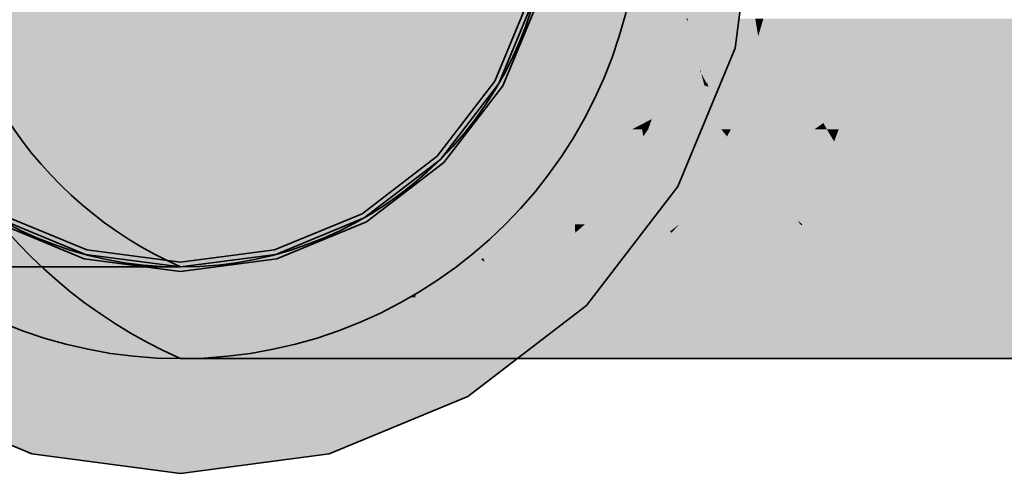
# Model space of a CAD drawing. Extents: x -350 to 540, y -53 to 541.
# Tile 478 of 569: x 255.99 to 260.28, y 207.81 to 209.79. Entities that reach past the tile are written whole.
import ezdxf
from ezdxf.lldxf.tags import DXFTag

# ---------------------------------------------------------------- set-up
doc = ezdxf.new("R2010")
doc.units = 0
doc.layers.get('0').update_dxf_attribs({"lineweight": 35})
for name, color, linetype, lineweight, true_color in [('L_Bauteil', 7, 'Continuous', 35, 0xababab), ('L_Bauteil-Shading', 7, 'Continuous', 35, 0xababab), ('L_Zuluft', 6, 'Continuous', 35, 0xff00ff), ('L_Zuluft-Shading', 6, 'Continuous', 35, 0xff00ff)]:
    doc.layers.add(name, color=color, linetype=linetype, lineweight=lineweight, true_color=true_color)
tags = doc.linetypes.add('STRICHPUNKT2', pattern=[12.7, 6.35, -3.175, 0, -3.175]).pattern_tags.tags
tags[10:11] = [DXFTag(74, 4), DXFTag(75, 0), DXFTag(340, '0'), DXFTag(46, 0.0), DXFTag(50, 0.0), DXFTag(44, 0.0), DXFTag(45, 0.0)]
tags[8:9] = [DXFTag(74, 4), DXFTag(75, 0), DXFTag(340, '0'), DXFTag(46, 0.0), DXFTag(50, 0.0), DXFTag(44, 0.0), DXFTag(45, 0.0)]
tags[6:7] = [DXFTag(74, 4), DXFTag(75, 0), DXFTag(340, '0'), DXFTag(46, 0.0), DXFTag(50, 0.0), DXFTag(44, 0.0), DXFTag(45, 0.0)]
tags[4:5] = [DXFTag(74, 4), DXFTag(75, 0), DXFTag(340, '0'), DXFTag(46, 0.0), DXFTag(50, 0.0), DXFTag(44, 0.0), DXFTag(45, 0.0)]

# ---------------------------------------------------------------- blocks, each defined once
blk = doc.blocks.new('3D-Ansicht-A06HSWBANL', base_point=(172.3963, 139.9809))
at = {"layer": 'L_Bauteil-Shading', "color": 250, "true_color": 0x2e3032}
for points in [[(258.3123, 210.3124), (255.2894, 209.5024), (255.1275, 209.8931)], [(258.3123, 210.3124), (255.5468, 209.1669), (255.2894, 209.5024)], [(258.3123, 210.3124), (255.8823, 208.9095), (255.5468, 209.1669)], [(258.3123, 210.3124), (256.273, 208.7476), (255.8823, 208.9095)], [(258.3123, 210.3124), (256.6923, 208.6924), (256.273, 208.7476)], [(258.3123, 210.3124), (257.1116, 208.7476), (256.6923, 208.6924)], [(258.3123, 210.3124), (257.5023, 208.9095), (257.1116, 208.7476)], [(258.3123, 210.3124), (257.8378, 209.1669), (257.5023, 208.9095)], [(258.3123, 210.3124), (258.0953, 209.5024), (257.8378, 209.1669)], [(258.3123, 210.3124), (258.2571, 209.8931), (258.0953, 209.5024)], [(255.2328, 209.6389), (255.1275, 209.8931), (258.1405, 210.2664), (257.9626, 210.2664)], [(255.2328, 209.6389), (258.1405, 210.2664), (255.7986, 209.6389)], [(256.6862, 209.6389), (255.7986, 209.6389), (258.2011, 210.2664), (258.1405, 210.2664)], [(257.1457, 209.6389), (256.6862, 209.6389), (258.2325, 210.2664), (258.2011, 210.2664)], [(257.4345, 209.6389), (257.1457, 209.6389), (258.2523, 210.2664), (258.2325, 210.2664)], [(257.6388, 209.6389), (257.4345, 209.6389), (258.2663, 210.2664), (258.2523, 210.2664)], [(257.7955, 209.6389), (257.6388, 209.6389), (258.277, 210.2664), (258.2663, 210.2664)], [(257.9234, 209.6389), (257.7955, 209.6389), (258.2857, 210.2664), (258.277, 210.2664)], [(258.0333, 209.6389), (257.9234, 209.6389), (258.2932, 210.2664), (258.2857, 210.2664)], [(258.1318, 209.6389), (258.0333, 209.6389), (258.3, 210.2664), (258.2932, 210.2664)], [(258.1518, 209.6389), (258.1318, 209.6389), (258.3062, 210.2664), (258.3, 210.2664)], [(258.1518, 209.6389), (258.3062, 210.2664), (258.2571, 209.8931)], [(255.2894, 209.5024), (255.7986, 209.6389), (255.5468, 209.1669), (256.6862, 209.6389)], [(255.5468, 209.1669), (256.6862, 209.6389), (255.8823, 208.9095), (257.1457, 209.6389)], [(255.8823, 208.9095), (257.1457, 209.6389), (256.273, 208.7476), (257.4345, 209.6389)], [(256.273, 208.7476), (257.4345, 209.6389), (256.6923, 208.6924), (257.6388, 209.6389)], [(256.6923, 208.6924), (257.6388, 209.6389), (257.1116, 208.7476), (257.7955, 209.6389)], [(257.1116, 208.7476), (257.7955, 209.6389), (257.5023, 208.9095), (257.9234, 209.6389)], [(257.5023, 208.9095), (257.9234, 209.6389), (257.8378, 209.1669), (258.0333, 209.6389)], [(257.8378, 209.1669), (258.0333, 209.6389), (258.0953, 209.5024), (258.1318, 209.6389)], [(258.0953, 209.5024), (258.1318, 209.6389), (258.1518, 209.6389)]]:
    blk.add_solid(points, dxfattribs=at)
at = {"layer": 'L_Bauteil-Shading', "color": 254, "true_color": 0xcccccc}
for points in [[(258.2378, 209.8983), (258.2185, 209.9035), (258.0606, 209.5224)], [(258.1354, 209.681), (258.2378, 209.8983), (258.1263, 209.681), (258.2185, 209.9035)], [(258.0606, 209.5224), (259.1071, 209.6654), (258.2178, 209.9019), (258.2245, 209.9019)], [(258.2378, 209.8983), (258.0606, 209.5224), (258.0779, 209.5124)], [(258.1478, 209.681), (258.2378, 209.8983), (258.1354, 209.681)], [(259.1071, 209.6654), (259.1382, 209.9019), (258.2245, 209.9019)], [(258.0779, 209.5124), (258.1478, 209.681), (258.0606, 209.5224), (258.1354, 209.681)], [(258.0606, 209.5224), (258.1354, 209.681), (258.1263, 209.681)], [(259.0482, 209.523), (259.1071, 209.6654), (258.065, 209.523)], [(258.0779, 209.5124), (258.0606, 209.5224), (257.8095, 209.1952)], [(258.8574, 209.0624), (258.0606, 209.5224), (257.8095, 209.1952)], [(258.0779, 209.5124), (258.0606, 209.5224), (257.8095, 209.1952)], [(258.8574, 209.0624), (259.0482, 209.523), (258.0606, 209.5224), (258.065, 209.523)], [(258.0779, 209.5124), (257.8095, 209.1952), (257.8237, 209.181)], [(258.0779, 209.5124), (257.8095, 209.1952), (257.8237, 209.181)], [(257.8237, 209.181), (257.8095, 209.1952), (257.4823, 208.9441)], [(258.4601, 208.5446), (257.8095, 209.1952), (257.4823, 208.9441)], [(257.8237, 209.181), (257.8095, 209.1952), (257.4823, 208.9441)], [(257.8237, 209.181), (257.4823, 208.9441), (257.4923, 208.9268)], [(257.8237, 209.181), (257.4823, 208.9441), (257.4923, 208.9268)], [(258.8574, 209.0624), (257.8095, 209.1952), (258.4601, 208.5446)], [(255.9023, 208.9441), (255.4423, 208.1474), (256.2834, 208.7863)], [(256.2834, 208.7863), (255.9023, 208.9441), (255.8923, 208.9268)], [(256.2834, 208.7863), (255.9023, 208.9441), (255.8923, 208.9268)], [(256.2782, 208.7669), (256.2834, 208.7863), (255.8923, 208.9268)], [(256.2782, 208.7669), (256.2834, 208.7863), (255.8923, 208.9268)], [(257.4923, 208.9268), (257.4823, 208.9441), (257.1012, 208.7863)], [(257.9423, 208.1474), (257.4823, 208.9441), (257.1012, 208.7863)], [(257.4923, 208.9268), (257.4823, 208.9441), (257.1012, 208.7863)], [(257.4923, 208.9268), (257.1012, 208.7863), (257.1064, 208.7669)], [(257.4923, 208.9268), (257.1012, 208.7863), (257.1064, 208.7669)], [(258.4601, 208.5446), (257.4823, 208.9441), (257.9423, 208.1474)], [(256.2834, 208.7863), (255.4423, 208.1474), (256.0453, 207.8976)], [(256.2834, 208.7863), (256.0453, 207.8976), (256.6923, 208.7324)], [(256.6923, 208.7324), (256.2834, 208.7863), (256.2782, 208.7669)], [(256.6923, 208.7324), (256.2834, 208.7863), (256.2782, 208.7669)], [(256.6923, 208.7124), (256.6923, 208.7324), (256.2782, 208.7669)], [(256.6923, 208.7124), (256.6923, 208.7324), (256.2782, 208.7669)], [(257.1064, 208.7669), (257.1012, 208.7863), (256.6923, 208.7324)], [(257.3394, 207.8976), (257.1012, 208.7863), (256.6923, 208.7324)], [(257.1064, 208.7669), (257.1012, 208.7863), (256.6923, 208.7324)], [(257.1064, 208.7669), (256.6923, 208.7324), (256.6923, 208.7124)], [(257.1064, 208.7669), (256.6923, 208.7324), (256.6923, 208.7124)], [(257.9423, 208.1474), (257.1012, 208.7863), (257.3394, 207.8976)], [(256.6923, 208.7324), (256.0453, 207.8976), (256.6923, 207.8124)], [(256.6923, 208.7324), (256.6923, 207.8124), (257.3394, 207.8976)]]:
    blk.add_solid(points, dxfattribs=at)
at = {"layer": 'L_Zuluft-Shading', "color": 212, "true_color": 0xdd00dd}
for points in [[(256.8479, 209.8983), (255.8651, 209.8983), (255.8466, 209.5124), (255.7935, 209.5527)], [(256.8479, 209.8983), (255.8466, 209.5124), (256.7348, 209.5124)], [(259.5763, 209.3991), (259.2299, 209.7948), (259.2169, 209.7502)], [(259.5763, 209.3991), (259.6423, 209.7177), (259.2299, 209.7948), (259.612, 209.7948)], [(259.6423, 209.7177), (259.6582, 209.7948), (259.612, 209.7948)], [(259.2785, 209.6355), (259.2169, 209.7502), (259.2073, 209.7177)], [(259.2169, 209.7502), (259.2785, 209.6355), (259.3311, 209.6386), (259.421, 209.471)], [(259.1583, 209.5503), (259.4523, 209.3124), (259.2073, 209.7177), (259.2785, 209.6355)], [(259.3467, 209.5568), (259.2785, 209.6355), (259.4683, 209.3236), (259.4523, 209.3124)], [(259.3311, 209.6386), (259.421, 209.471), (259.5763, 209.3991), (259.5183, 209.3586)], [(259.1583, 209.5503), (259.0886, 209.3124), (259.4523, 209.3124)], [(259.421, 209.471), (259.3467, 209.5568), (259.4914, 209.3398), (259.4683, 209.3236)], [(259.421, 209.471), (259.4914, 209.3398), (259.5183, 209.3586)], [(259.5583, 209.3124), (259.5763, 209.3991), (259.5183, 209.3586)], [(259.5061, 209.3124), (259.5583, 209.3124), (259.4914, 209.3398), (259.5183, 209.3586)], [(259.4683, 209.3236), (259.4523, 209.3124), (259.4741, 209.3124)], [(259.5061, 209.3124), (259.4914, 209.3398), (259.4741, 209.3124), (259.4683, 209.3236)], [(259.5999, 209.1474), (259.5583, 209.3124), (259.538, 209.2594)], [(259.5999, 209.1474), (260.023, 208.8982), (259.5583, 209.3124), (259.756, 209.3124)], [(260.1053, 209.3124), (259.756, 209.3124), (260.0542, 209.055)], [(259.756, 209.3124), (260.023, 208.8982), (260.0542, 209.055)], [(259.5143, 209.1978), (259.5999, 209.1474), (259.538, 209.2594)], [(260.023, 208.8982), (259.5143, 209.1978), (259.3994, 208.8982)]]:
    blk.add_solid(points, dxfattribs=at)
at = {"layer": 'L_Zuluft-Shading', "color": 212, "true_color": 0xc700c7}
for points in [[(256.8479, 209.8983), (256.7348, 209.5124), (257.602, 209.8983), (257.4636, 209.5124)], [(258.898, 209.7858), (258.8736, 209.7177), (258.8988, 209.7828), (258.8824, 209.7012)], [(258.9534, 209.5672), (258.955, 209.5719), (258.8824, 209.7012), (258.8988, 209.7828)], [(258.8988, 209.7828), (258.9012, 209.7948), (258.898, 209.7858)], [(258.8988, 209.7828), (258.955, 209.5719), (258.9012, 209.7948), (258.9618, 209.593)], [(258.9618, 209.593), (259.0271, 209.7948), (258.9012, 209.7948)], [(258.9846, 209.517), (259.1038, 209.6519), (258.9618, 209.593), (259.0271, 209.7948)], [(259.0271, 209.7948), (259.1038, 209.6519), (259.1944, 209.7948), (259.2001, 209.761)], [(259.2001, 209.761), (259.2076, 209.7695), (259.1944, 209.7948), (259.1953, 209.7948)], [(259.2076, 209.7695), (259.2299, 209.7948), (259.1953, 209.7948)], [(259.2169, 209.7502), (259.2299, 209.7948), (259.2076, 209.7695)], [(259.1038, 209.6519), (259.1583, 209.5503), (259.2001, 209.761), (259.2073, 209.7177)], [(259.2073, 209.7177), (259.2169, 209.7502), (259.2001, 209.761), (259.2076, 209.7695)], [(258.8736, 209.7177), (258.8135, 209.5503), (258.8824, 209.7012), (258.8443, 209.5125)], [(258.8443, 209.5125), (258.9097, 209.4322), (258.8824, 209.7012), (258.9534, 209.5672)], [(258.9846, 209.517), (258.9905, 209.4973), (259.1038, 209.6519), (259.0886, 209.3124)], [(259.1038, 209.6519), (259.0886, 209.3124), (259.1583, 209.5503)], [(258.9731, 209.5039), (258.959, 209.5568), (258.9097, 209.4322), (258.9534, 209.5672)], [(258.959, 209.5568), (258.955, 209.5719), (258.9534, 209.5672)], [(258.955, 209.5719), (258.9846, 209.517), (258.9618, 209.593)], [(258.955, 209.5719), (258.959, 209.5568), (258.9846, 209.517), (258.9818, 209.5138)], [(258.7442, 209.3571), (258.8039, 209.3124), (258.8135, 209.5503), (258.8443, 209.5125)], [(258.959, 209.5568), (258.9731, 209.5039), (258.9818, 209.5138)], [(258.9905, 209.4973), (258.9846, 209.517), (258.9818, 209.5138)], [(258.8443, 209.5125), (258.8039, 209.3124), (258.9097, 209.4322)], [(258.9731, 209.5039), (258.9097, 209.4322), (259.024, 209.3124), (259.0072, 209.3124)], [(258.9731, 209.5039), (258.9905, 209.4973), (258.9818, 209.5138)], [(258.9731, 209.5039), (259.024, 209.3124), (258.9905, 209.4973), (259.0461, 209.3124)], [(258.9905, 209.4973), (259.0461, 209.3124), (259.0886, 209.3124)], [(258.9097, 209.4322), (258.8039, 209.3124), (259.0072, 209.3124)], [(258.7442, 209.3571), (258.7282, 209.3124), (258.8039, 209.3124)], [(259.9457, 208.6688), (259.396, 208.893), (259.9159, 208.5804), (259.3033, 208.7508)], [(260.023, 208.8982), (259.3994, 208.8982), (259.9457, 208.6688), (259.396, 208.893)], [(259.3033, 208.7508), (259.1923, 208.5804), (259.9159, 208.5804)]]:
    blk.add_solid(points, dxfattribs=at)
at = {"layer": 'L_Zuluft-Shading', "color": 214, "true_color": 0xac00ac}
for points in [[(257.602, 209.8983), (257.4636, 209.5124), (258.0761, 209.8983), (257.9217, 209.5124)], [(258.6136, 209.5923), (258.6997, 209.4374), (258.6946, 209.7948)], [(258.6946, 209.7948), (258.6988, 209.4973), (258.7442, 209.3571), (258.7118, 209.4155)], [(258.7442, 209.3571), (258.8135, 209.5503), (258.6946, 209.7948), (258.7738, 209.7948)], [(258.8789, 209.7948), (258.7738, 209.7948), (258.8736, 209.7177), (258.8135, 209.5503)], [(258.8944, 209.7948), (258.8789, 209.7948), (258.898, 209.7858), (258.8736, 209.7177)], [(258.898, 209.7858), (258.9012, 209.7948), (258.8944, 209.7948)], [(258.6582, 209.3124), (258.6136, 209.5923), (258.565, 209.4709)], [(258.6582, 209.3124), (258.7011, 209.3347), (258.6136, 209.5923), (258.6997, 209.4374)], [(258.6988, 209.4973), (258.6997, 209.4374), (258.7118, 209.4155)], [(258.565, 209.4709), (258.5016, 209.3124), (258.6582, 209.3124)], [(258.7011, 209.3347), (258.7442, 209.3571), (258.6997, 209.4374)], [(258.7282, 209.3124), (258.7442, 209.3571), (258.7014, 209.3124), (258.7011, 209.3347)], [(258.7011, 209.3347), (258.6582, 209.3124), (258.7014, 209.3124)], [(259.9159, 208.5804), (259.1923, 208.5804), (259.8051, 208.4031), (259.0534, 208.4653)], [(259.8051, 208.4031), (259.0534, 208.4653), (259.791, 208.3806), (259.0047, 208.425)], [(259.0047, 208.425), (258.9511, 208.3806), (259.791, 208.3806)]]:
    blk.add_solid(points, dxfattribs=at)
at = {"layer": 'L_Zuluft-Shading', "color": 214, "true_color": 0x8e008e}
for points in [[(258.0761, 209.8983), (257.9217, 209.5124), (258.2378, 209.8983), (258.0779, 209.5124)], [(258.6136, 209.5923), (258.6331, 209.7948), (258.565, 209.4709), (258.5764, 209.5867)], [(258.5764, 209.5867), (258.6331, 209.7948), (258.5883, 209.7083), (258.6241, 209.7948)], [(258.6136, 209.5923), (258.6946, 209.7948), (258.6193, 209.6516), (258.6512, 209.7948)], [(258.6512, 209.7948), (258.6331, 209.7948), (258.6193, 209.6516)], [(258.4778, 209.3124), (258.5883, 209.7083), (258.49, 209.4709)], [(258.4778, 209.3124), (258.5016, 209.3124), (258.5883, 209.7083), (258.5764, 209.5867)], [(258.5764, 209.5867), (258.5016, 209.3124), (258.565, 209.4709)], [(258.4243, 209.3124), (258.4778, 209.3124), (258.49, 209.4709)]]:
    blk.add_solid(points, dxfattribs=at)
at = {"layer": 'L_Zuluft-Shading', "color": 214, "true_color": 0x9c009c}
for points in [[(258.0779, 209.5124), (258.0937, 209.5033), (258.2378, 209.8983), (258.2554, 209.8936)], [(258.0937, 209.5033), (258.4243, 209.3124), (258.2554, 209.8936), (258.6241, 209.7948)], [(257.8237, 209.181), (257.8365, 209.1682), (258.0779, 209.5124), (258.0937, 209.5033)], [(257.8365, 209.1682), (258.1065, 208.8982), (258.0937, 209.5033), (258.4243, 209.3124)], [(257.4923, 208.9268), (257.5014, 208.911), (257.8237, 209.181), (257.8365, 209.1682)], [(257.5014, 208.911), (257.6923, 208.5804), (257.8365, 209.1682), (258.1065, 208.8982)], [(255.8923, 208.9268), (255.8832, 208.911), (256.2782, 208.7669), (256.2735, 208.7494)], [(257.1064, 208.7669), (257.1111, 208.7494), (257.4923, 208.9268), (257.5014, 208.911)], [(255.8832, 208.911), (255.6923, 208.5804), (256.2735, 208.7494), (256.1747, 208.3806)], [(257.1111, 208.7494), (257.2099, 208.3806), (257.5014, 208.911), (257.6923, 208.5804)], [(256.2735, 208.7494), (256.1747, 208.3806), (256.6923, 208.6942), (256.6923, 208.3124)], [(256.2782, 208.7669), (256.2735, 208.7494), (256.6923, 208.7124), (256.6923, 208.6942)], [(256.6923, 208.7124), (256.6923, 208.6942), (257.1064, 208.7669), (257.1111, 208.7494)], [(256.6923, 208.6942), (256.6923, 208.3124), (257.1111, 208.7494), (257.2099, 208.3806)]]:
    blk.add_solid(points, dxfattribs=at)
at = {"layer": 'L_Zuluft-Shading', "color": 6, "true_color": 0xec00ec}
for points in [[(259.9031, 209.4894), (260.157, 209.7948), (259.6423, 209.7177), (259.6582, 209.7948)], [(260.1053, 209.3124), (260.157, 209.7948), (259.9031, 209.4894)], [(259.756, 209.3124), (259.9031, 209.4894), (259.5763, 209.3991), (259.6423, 209.7177)], [(260.1053, 209.3124), (259.9031, 209.4894), (259.756, 209.3124)], [(259.5763, 209.3991), (259.5583, 209.3124), (259.756, 209.3124)]]:
    blk.add_solid(points, dxfattribs=at)
at = {"layer": 'L_Zuluft-Shading', "color": 6, "true_color": 0xf400f4}
blk.add_solid([(260.157, 209.7948), (260.1053, 209.3124), (260.6923, 209.7948), (260.6923, 209.3124)], dxfattribs=at)
at = {"layer": 'L_Zuluft-Shading', "color": 212, "true_color": 0xd000d0}
for points in [[(256.7136, 209.4733), (256.7348, 209.5124), (255.886, 209.4442), (255.8466, 209.5124)], [(255.7572, 209.4397), (255.658, 209.181), (256.7136, 209.4733), (256.5551, 209.181)], [(259.1359, 209.1099), (259.3784, 208.9151), (259.0717, 209.2811), (259.0886, 209.3124)], [(259.0886, 209.3124), (259.3784, 208.9151), (259.513, 209.2003), (259.3929, 208.9035)], [(259.0886, 209.3124), (259.513, 209.2003), (259.4523, 209.3124)], [(259.4523, 209.3124), (259.513, 209.2003), (259.5061, 209.3124), (259.5373, 209.2605)], [(259.5373, 209.2605), (259.5583, 209.3124), (259.5061, 209.3124)], [(259.538, 209.2594), (259.5583, 209.3124), (259.5373, 209.2605)], [(259.0497, 209.2406), (259.0726, 209.1607), (259.0717, 209.2811), (259.1359, 209.1099)], [(259.513, 209.2003), (259.5143, 209.1978), (259.5373, 209.2605), (259.538, 209.2594)], [(259.0264, 209.1978), (259.0726, 209.1607), (259.0497, 209.2406)], [(258.9811, 209.1142), (259.3907, 208.8982), (259.0264, 209.1978), (259.3784, 208.9151)], [(259.3994, 208.8982), (259.5143, 209.1978), (259.3929, 208.9035), (259.513, 209.2003)], [(259.1211, 208.8982), (258.9811, 209.1142), (258.9132, 208.989)], [(259.1211, 208.8982), (259.3084, 208.8982), (258.9811, 209.1142), (259.2764, 208.9585)], [(258.9132, 208.989), (258.8639, 208.8982), (259.1211, 208.8982)], [(259.3084, 208.8982), (259.3907, 208.8982), (259.2764, 208.9585)], [(259.3784, 208.9151), (259.3907, 208.8982), (259.3929, 208.9035)], [(259.3907, 208.8982), (259.3994, 208.8982), (259.3929, 208.9035)]]:
    blk.add_solid(points, dxfattribs=at)
at = {"layer": 'L_Zuluft-Shading', "color": 212, "true_color": 0xbd00bd}
for points in [[(257.4636, 209.5124), (256.7348, 209.5124), (257.4153, 209.4397), (256.7136, 209.4733)], [(256.7136, 209.4733), (256.5551, 209.181), (257.4153, 209.4397), (257.2434, 209.181)], [(258.7109, 209.1925), (258.7282, 209.3124), (258.7074, 209.2811)], [(258.7282, 209.3124), (258.7109, 209.1925), (258.7542, 209.149)], [(258.7282, 209.3124), (258.7542, 209.149), (258.8039, 209.3124), (258.8401, 209.0626)], [(258.9811, 209.1142), (259.0264, 209.1978), (258.8039, 209.3124), (259.0072, 209.3124)], [(258.9811, 209.1142), (258.8039, 209.3124), (258.9132, 208.989), (258.8401, 209.0626)], [(259.0072, 209.3124), (259.0264, 209.1978), (259.024, 209.3124), (259.0497, 209.2406)], [(259.024, 209.3124), (259.0497, 209.2406), (259.0461, 209.3124), (259.0717, 209.2811)], [(259.0717, 209.2811), (259.0886, 209.3124), (259.0461, 209.3124)], [(258.6735, 209.2301), (258.7109, 209.1925), (258.7074, 209.2811)], [(258.6695, 209.173), (258.6735, 209.2301), (258.652, 209.1978)], [(258.7542, 209.149), (258.6735, 209.2301), (258.7738, 209.0256), (258.6695, 209.173)], [(255.658, 209.181), (255.4923, 208.9268), (256.5551, 209.181), (256.3207, 208.9268)], [(258.5133, 208.989), (258.6504, 208.8982), (258.652, 209.1978), (258.6695, 209.173)], [(258.6695, 209.173), (258.6504, 208.8982), (258.7738, 209.0256), (258.794, 208.8982)], [(258.7542, 209.149), (258.7738, 209.0256), (258.8401, 209.0626), (258.8639, 208.8982)], [(258.8401, 209.0626), (258.8639, 208.8982), (258.9132, 208.989)], [(258.7738, 209.0256), (258.794, 208.8982), (258.8639, 208.8982)], [(258.4529, 208.8982), (258.6504, 208.8982), (258.5133, 208.989)], [(258.886, 208.6928), (259.1923, 208.5804), (258.8294, 208.8608), (258.8639, 208.8982)], [(259.1923, 208.5804), (259.3002, 208.7533), (258.8639, 208.8982), (259.1211, 208.8982)], [(259.3002, 208.7533), (259.3907, 208.8982), (259.1211, 208.8982)], [(259.396, 208.893), (259.3907, 208.8982), (259.3033, 208.7508), (259.3002, 208.7533)], [(259.3994, 208.8982), (259.3907, 208.8982), (259.396, 208.893)], [(258.728, 208.7508), (258.886, 208.6928), (258.8294, 208.8608)], [(258.571, 208.5804), (259.1923, 208.5804), (258.728, 208.7508)], [(259.3002, 208.7533), (259.1923, 208.5804), (259.3033, 208.7508)]]:
    blk.add_solid(points, dxfattribs=at)
at = {"layer": 'L_Zuluft-Shading', "color": 214, "true_color": 0xa600a6}
for points in [[(257.9217, 209.5124), (257.4636, 209.5124), (257.7965, 209.3436), (257.4153, 209.4397)], [(257.4153, 209.4397), (257.2434, 209.181), (257.7965, 209.3436), (257.6761, 209.181)], [(258.4406, 209.2301), (258.4651, 209.149), (258.5016, 209.3124)], [(258.4651, 209.149), (258.5075, 209.0083), (258.5016, 209.3124), (258.6582, 209.3124)], [(258.5133, 208.989), (258.6582, 209.3124), (258.5075, 209.0083)], [(258.5133, 208.989), (258.652, 209.1978), (258.6582, 209.3124), (258.6669, 209.2658)], [(258.6735, 209.2301), (258.7074, 209.2811), (258.6582, 209.3124), (258.7014, 209.3124)], [(258.7074, 209.2811), (258.7282, 209.3124), (258.7014, 209.3124)], [(258.652, 209.1978), (258.6735, 209.2301), (258.6669, 209.2658)], [(258.4197, 209.173), (258.4406, 209.2301), (258.4167, 209.1978)], [(258.4651, 209.149), (258.4406, 209.2301), (258.4375, 209.0256), (258.4197, 209.173)], [(258.262, 208.989), (258.3187, 208.8982), (258.4167, 209.1978), (258.4197, 209.173)], [(258.4197, 209.173), (258.3187, 208.8982), (258.4375, 209.0256), (258.409, 208.8982)], [(258.409, 208.8982), (258.4529, 208.8982), (258.4651, 209.149), (258.5075, 209.0083)], [(258.5075, 209.0083), (258.4529, 208.8982), (258.5133, 208.989)], [(258.1946, 208.8982), (258.3187, 208.8982), (258.262, 208.989)], [(255.4923, 208.9268), (255.2994, 208.7669), (256.3207, 208.9268), (256.0479, 208.7669)], [(259.1923, 208.5804), (258.571, 208.5804), (259.0534, 208.4653), (258.5256, 208.5538)], [(259.0534, 208.4653), (258.5256, 208.5538), (259.0047, 208.425), (258.4396, 208.5034)], [(259.0047, 208.425), (258.4396, 208.5034), (258.9511, 208.3806), (258.3057, 208.425)], [(258.3057, 208.425), (258.2299, 208.3806), (258.9511, 208.3806)]]:
    blk.add_solid(points, dxfattribs=at)
at = {"layer": 'L_Zuluft-Shading', "color": 214, "true_color": 0x8c008c}
for points in [[(258.0779, 209.5124), (257.9217, 209.5124), (257.8358, 209.1969), (257.7965, 209.3436)], [(257.7965, 209.3436), (257.6761, 209.181), (257.8358, 209.1969), (257.8237, 209.181)], [(258.262, 208.989), (258.4778, 209.3124), (258.2699, 209.0083)], [(258.262, 208.989), (258.4167, 209.1978), (258.4778, 209.3124), (258.4567, 209.2658)], [(258.2699, 209.0083), (258.4778, 209.3124), (258.3612, 209.2301), (258.4243, 209.3124)], [(258.5016, 209.3124), (258.4778, 209.3124), (258.4406, 209.2301)], [(258.4167, 209.1978), (258.4406, 209.2301), (258.4567, 209.2658)], [(258.1488, 208.8982), (258.3612, 209.2301), (258.1762, 208.989)], [(258.1488, 208.8982), (258.1946, 208.8982), (258.3612, 209.2301), (258.2699, 209.0083)], [(258.2699, 209.0083), (258.1946, 208.8982), (258.262, 208.989)], [(258.1065, 208.8982), (258.1488, 208.8982), (258.1762, 208.989)], [(255.2994, 208.7669), (255.0923, 208.7124), (256.0479, 208.7669), (255.7551, 208.7124)], [(258.2299, 208.3806), (257.8639, 208.3124), (258.9511, 208.3806), (258.6923, 208.3124)]]:
    blk.add_solid(points, dxfattribs=at)
at = {"layer": 'L_Zuluft-Shading', "color": 212, "true_color": 0xe400e4}
for points in [[(260.6923, 209.3124), (260.1053, 209.3124), (260.6923, 208.8982), (260.0542, 209.055)], [(260.0542, 209.055), (260.023, 208.8982), (260.6923, 208.8982)]]:
    blk.add_solid(points, dxfattribs=at)
at = {"layer": 'L_Zuluft-Shading', "color": 214, "true_color": 0xaf00af}
for points in [[(256.5551, 209.181), (256.3207, 208.9268), (257.2434, 209.181), (256.9564, 208.9268)], [(258.3834, 208.6928), (258.4513, 208.6521), (258.4107, 208.8608), (258.4529, 208.8982)], [(258.4529, 208.8982), (258.4513, 208.6521), (258.4852, 208.6318)], [(258.7119, 208.7813), (258.4529, 208.8982), (258.5034, 208.6208), (258.4852, 208.6318)], [(258.4529, 208.8982), (258.7119, 208.7813), (258.6504, 208.8982)], [(258.6504, 208.8982), (258.7119, 208.7813), (258.794, 208.8982), (258.8234, 208.8671)], [(258.8234, 208.8671), (258.8639, 208.8982), (258.794, 208.8982)], [(258.8294, 208.8608), (258.8639, 208.8982), (258.8234, 208.8671)], [(258.2866, 208.7508), (258.3834, 208.6928), (258.4107, 208.8608)], [(258.7119, 208.7813), (258.728, 208.7508), (258.8234, 208.8671), (258.8294, 208.8608)], [(258.1698, 208.6473), (258.4508, 208.5804), (258.2866, 208.7508), (258.4513, 208.6521)], [(258.571, 208.5804), (258.728, 208.7508), (258.5034, 208.6208), (258.7119, 208.7813)], [(258.4508, 208.5804), (258.1698, 208.6473), (258.1989, 208.5804), (258.1146, 208.5984)], [(258.4513, 208.6521), (258.4508, 208.5804), (258.5034, 208.6208)], [(258.4508, 208.5804), (258.571, 208.5804), (258.5034, 208.6208)], [(258.1146, 208.5984), (258.0942, 208.5804), (258.1989, 208.5804)]]:
    blk.add_solid(points, dxfattribs=at)
at = {"layer": 'L_Zuluft-Shading', "color": 214, "true_color": 0x9d009d}
for points in [[(257.2434, 209.181), (256.9564, 208.9268), (257.6761, 209.181), (257.356, 208.9268)], [(256.3207, 208.9268), (256.0479, 208.7669), (256.9564, 208.9268), (256.6222, 208.7669)], [(258.009, 208.7508), (258.0171, 208.7346), (258.1946, 208.8982), (258.0959, 208.6896)], [(258.0959, 208.6896), (258.1698, 208.6473), (258.1946, 208.8982)], [(258.1698, 208.6473), (258.2866, 208.7508), (258.1946, 208.8982), (258.3187, 208.8982)], [(258.3187, 208.8982), (258.2866, 208.7508), (258.409, 208.8982), (258.4107, 208.8608)], [(258.4107, 208.8608), (258.4529, 208.8982), (258.409, 208.8982)], [(258.0006, 208.7441), (258.0171, 208.7346), (258.009, 208.7508)], [(258.1698, 208.6473), (258.0006, 208.7441), (258.1146, 208.5984), (257.9377, 208.6941)], [(258.1146, 208.5984), (257.9377, 208.6941), (257.8604, 208.5804), (257.8173, 208.5984)], [(257.8173, 208.5984), (257.7945, 208.5804), (257.8604, 208.5804)], [(258.1146, 208.5984), (257.8604, 208.5804), (258.0942, 208.5804)], [(257.9333, 208.5034), (258.1562, 208.4565), (258.0942, 208.5804)], [(258.0942, 208.5804), (258.1821, 208.451), (258.385, 208.5209), (258.284, 208.4295)], [(258.0942, 208.5804), (258.385, 208.5209), (258.1989, 208.5804)], [(258.1562, 208.4565), (258.1821, 208.451), (258.0942, 208.5804)], [(258.385, 208.5209), (258.4508, 208.5804), (258.1989, 208.5804)], [(258.5256, 208.5538), (258.4508, 208.5804), (258.4396, 208.5034), (258.385, 208.5209)], [(258.571, 208.5804), (258.4508, 208.5804), (258.5256, 208.5538)], [(257.9333, 208.5034), (257.7693, 208.425), (258.1821, 208.451), (258.2299, 208.3806)], [(258.4396, 208.5034), (258.385, 208.5209), (258.3057, 208.425), (258.284, 208.4295)], [(258.1821, 208.451), (258.2299, 208.3806), (258.284, 208.4295)], [(257.7693, 208.425), (257.6765, 208.3806), (258.2299, 208.3806)], [(258.284, 208.4295), (258.2299, 208.3806), (258.3057, 208.425)]]:
    blk.add_solid(points, dxfattribs=at)
at = {"layer": 'L_Zuluft-Shading', "color": 216, "true_color": 0x890089}
for points in [[(257.6761, 209.181), (257.356, 208.9268), (257.8237, 209.181), (257.4923, 208.9268)], [(258.0006, 208.7441), (258.009, 208.7508), (258.1065, 208.8982), (258.1488, 208.8982)], [(258.0006, 208.7441), (258.1065, 208.8982), (258.0294, 208.839)], [(258.009, 208.7508), (258.1946, 208.8982), (258.1488, 208.8982)], [(258.0006, 208.7441), (258.0294, 208.839), (257.9377, 208.6941), (257.9679, 208.7918)], [(257.9377, 208.6941), (257.9679, 208.7918), (257.8173, 208.5984), (257.8405, 208.6941)], [(256.0479, 208.7669), (255.7551, 208.7124), (256.6222, 208.7669), (256.2636, 208.7124)], [(257.8173, 208.5984), (257.8405, 208.6941), (257.7148, 208.5804), (257.7158, 208.5984)], [(257.7158, 208.5984), (257.6923, 208.5804), (257.7148, 208.5804)], [(257.8173, 208.5984), (257.7148, 208.5804), (257.7945, 208.5804)], [(257.6765, 208.3806), (257.2282, 208.3124), (258.2299, 208.3806), (257.8639, 208.3124)]]:
    blk.add_solid(points, dxfattribs=at)
at = {"layer": 'L_Zuluft-Shading', "color": 214, "true_color": 0x920092}
for points in [[(256.9564, 208.9268), (256.6222, 208.7669), (257.356, 208.9268), (256.9833, 208.7669)], [(257.6151, 208.5034), (257.7074, 208.4565), (257.7945, 208.5804)], [(257.7074, 208.4565), (257.7339, 208.443), (257.7945, 208.5804), (257.8604, 208.5804)], [(257.9333, 208.5034), (257.8604, 208.5804), (257.7693, 208.425), (257.7339, 208.443)], [(258.0942, 208.5804), (257.8604, 208.5804), (257.9333, 208.5034)], [(257.4321, 208.425), (257.6566, 208.3842), (257.6151, 208.5034), (257.7074, 208.4565)], [(257.6566, 208.3842), (257.6765, 208.3806), (257.7074, 208.4565), (257.7339, 208.443)], [(257.3286, 208.3806), (257.6765, 208.3806), (257.4321, 208.425)], [(257.7339, 208.443), (257.6765, 208.3806), (257.7693, 208.425)]]:
    blk.add_solid(points, dxfattribs=at)
at = {"layer": 'L_Zuluft-Shading', "color": 216, "true_color": 0x850085}
for points in [[(257.356, 208.9268), (256.9833, 208.7669), (257.4923, 208.9268), (257.1064, 208.7669)], [(256.6222, 208.7669), (256.2636, 208.7124), (256.9833, 208.7669), (256.5833, 208.7124)], [(257.6151, 208.5034), (257.7148, 208.5804), (257.4321, 208.425), (257.4492, 208.443)], [(257.4492, 208.443), (257.7148, 208.5804), (257.5065, 208.5034), (257.6923, 208.5804)], [(257.7945, 208.5804), (257.7148, 208.5804), (257.6151, 208.5034)], [(257.3286, 208.3806), (257.4492, 208.443), (257.3171, 208.425), (257.5065, 208.5034)], [(257.2099, 208.3806), (257.3286, 208.3806), (257.3171, 208.425)], [(257.4492, 208.443), (257.3286, 208.3806), (257.4321, 208.425)], [(257.3286, 208.3806), (256.8286, 208.3124), (257.6765, 208.3806), (257.2282, 208.3124)]]:
    blk.add_solid(points, dxfattribs=at)
at = {"layer": 'L_Zuluft-Shading', "color": 212, "true_color": 0xcc00cc}
for points in [[(260.6923, 208.8982), (260.023, 208.8982), (260.6923, 208.5804), (259.9457, 208.6688)], [(259.9457, 208.6688), (259.9159, 208.5804), (260.6923, 208.5804)]]:
    blk.add_solid(points, dxfattribs=at)
at = {"layer": 'L_Zuluft-Shading', "color": 216, "true_color": 0x810081}
for points in [[(256.9833, 208.7669), (256.5833, 208.7124), (257.1064, 208.7669), (256.6923, 208.7124)], [(257.2099, 208.3806), (256.6923, 208.3124), (257.3286, 208.3806), (256.8286, 208.3124)]]:
    blk.add_solid(points, dxfattribs=at)
at = {"layer": 'L_Zuluft-Shading', "color": 214, "true_color": 0xb000b0}
for points in [[(260.6923, 208.5804), (259.9159, 208.5804), (260.6923, 208.3806), (259.8051, 208.4031)], [(259.8051, 208.4031), (259.791, 208.3806), (260.6923, 208.3806)]]:
    blk.add_solid(points, dxfattribs=at)
at = {"layer": 'L_Zuluft-Shading', "color": 214, "true_color": 0x8f008f}
blk.add_solid([(258.9511, 208.3806), (258.6923, 208.3124), (259.791, 208.3806), (259.657, 208.3124)], dxfattribs=at)
at = {"layer": 'L_Zuluft-Shading', "color": 214, "true_color": 0x900090}
blk.add_solid([(259.791, 208.3806), (259.657, 208.3124), (260.6923, 208.3806), (260.6923, 208.3124)], dxfattribs=at)
blk = doc.blocks.new('CA_160x500_50-A06HSWX8NL', base_point=(254.1923, 207.8124))
at = {"color": 254, "linetype": 'ByBlock', "lineweight": -2, "ltscale": 0.35, "true_color": 0xcccccc}
for p, q in [((259.1071, 209.6654), (259.1923, 210.3124)), ((258.2185, 209.9035), (258.0606, 209.5224)), ((258.0779, 209.5124), (258.2378, 209.8983)), ((258.8574, 209.0624), (259.1071, 209.6654)), ((258.0606, 209.5224), (257.8095, 209.1952)), ((257.8237, 209.181), (258.0779, 209.5124)), ((257.8095, 209.1952), (257.4823, 208.9441)), ((257.4923, 208.9268), (257.8237, 209.181)), ((258.4601, 208.5447), (258.8574, 209.0624)), ((255.8923, 208.9268), (256.2782, 208.7669)), ((256.2834, 208.7863), (255.9023, 208.9441)), ((257.4823, 208.9441), (257.1012, 208.7863)), ((257.1064, 208.7669), (257.4923, 208.9268)), ((256.2782, 208.7669), (256.6923, 208.7124)), ((256.6923, 208.7324), (256.2834, 208.7863)), ((257.1012, 208.7863), (256.6923, 208.7324)), ((256.6923, 208.7124), (257.1064, 208.7669)), ((257.9423, 208.1474), (258.4601, 208.5447)), ((255.4423, 208.1474), (256.0453, 207.8976)), ((257.3394, 207.8976), (257.9423, 208.1474)), ((256.0453, 207.8976), (256.6923, 207.8124)), ((256.6923, 207.8124), (257.3394, 207.8976))]:
    blk.add_line(p, q, dxfattribs=at)
at = {"color": 250, "linetype": 'ByBlock', "lineweight": -2, "ltscale": 0.35, "true_color": 0x2e3032}
for p, q in [((258.2571, 209.8931), (258.0953, 209.5024)), ((258.0953, 209.5024), (257.8378, 209.1669)), ((257.8378, 209.1669), (257.5023, 208.9095)), ((256.273, 208.7476), (255.8823, 208.9095)), ((257.5023, 208.9095), (257.1116, 208.7476)), ((256.6923, 208.6924), (256.273, 208.7476)), ((257.1116, 208.7476), (256.6923, 208.6924))]:
    blk.add_line(p, q, dxfattribs=at)
at = {"color": 0, "lineweight": -2}
blk.add_ellipse((257.4031, 210.3124), major_axis=(-0.7108, 1.6), ratio=1, start_param=0, end_param=2.305501, dxfattribs=at)
blk = doc.blocks.new('Wickelfalzrohr-A06HSWXANL', base_point=(255.0923, 208.7124))
at = {"color": 0, "linetype": 'STRICHPUNKT2', "lineweight": 25, "ltscale": 0.25}
blk.add_line((256.6923, 210.3124), (256.6923, 210.3124), dxfattribs=at)
at = {"color": 0, "linetype": 'ByBlock', "lineweight": -2, "ltscale": 0.35}
blk.add_circle((256.6923, 210.3124), 1.6, dxfattribs=at)
at = {"color": 0, "lineweight": -2}
blk.add_ellipse((257.4031, 210.3124), major_axis=(-0.7108, 1.6), ratio=1, start_param=0, end_param=2.305501, dxfattribs=at)
blk = doc.blocks.new('Bogen-A06HSWZANL', base_point=(254.6923, 208.3124))
at = {"color": 0, "linetype": 'ByBlock', "lineweight": -2, "ltscale": 0.35}
for p, q in [((256.6923, 208.3124), (256.8286, 208.3124)), ((256.8286, 208.3124), (257.2282, 208.3124)), ((257.2282, 208.3124), (257.8639, 208.3124)), ((257.8639, 208.3124), (258.6923, 208.3124)), ((258.6923, 208.3124), (259.657, 208.3124)), ((259.657, 208.3124), (260.6923, 208.3124))]:
    blk.add_line(p, q, dxfattribs=at)
blk.add_circle((256.6923, 210.3124), 2, dxfattribs=at)
blk = doc.blocks.new('Bogen-A06HSWZENL', base_point=(253.4923, 208.7124))
at = {"color": 0, "linetype": 'ByBlock', "lineweight": -2, "ltscale": 0.35}
for p, q in [((255.755, 208.7124), (256.2636, 208.7124)), ((256.2636, 208.7124), (256.5833, 208.7124)), ((256.5833, 208.7124), (256.6923, 208.7124))]:
    blk.add_line(p, q, dxfattribs=at)
blk.add_circle((256.6923, 210.3124), 1.6, dxfattribs=at)
at = {"color": 0, "lineweight": -2}
blk.add_ellipse((257.4031, 210.3124), major_axis=(-0.7108, 1.6), ratio=1, start_param=0, end_param=2.305501, dxfattribs=at)
blk = doc.blocks.new('Abzweigstück 90°-A06HSWZINL', base_point=(253.6923, 208.3124))
at = {"color": 0, "linetype": 'ByBlock', "lineweight": -2, "ltscale": 0.35}
blk.add_circle((256.6923, 210.3124), 2, dxfattribs=at)
at = {"color": 0, "lineweight": -2}
blk.add_ellipse((257.5808, 210.3124), major_axis=(-0.8885, 2), ratio=1, start_param=0, end_param=2.305501, dxfattribs=at)
blk = doc.blocks.new('Muffe-A06HSWZSNL', base_point=(254.6923, 208.3124))
at = {"color": 0, "linetype": 'STRICHPUNKT2', "lineweight": 5, "ltscale": 0.13}
blk.add_line((256.6923, 210.3124), (256.6923, 210.3124), dxfattribs=at)
at = {"color": 0, "linetype": 'ByBlock', "lineweight": -2, "ltscale": 0.35}
blk.add_circle((256.6923, 210.3124), 2, dxfattribs=at)
blk.add_circle((256.6923, 210.3124), 2, dxfattribs=at)
at = {"color": 0, "lineweight": -2}
blk.add_ellipse((257.5808, 210.3124), major_axis=(-0.8885, 2), ratio=1, start_param=0, end_param=2.305501, dxfattribs=at)
blk = doc.blocks.new('Konisches Übergangsstück-A06HSWZUNL', base_point=(254.6923, 208.3124))
at = {"color": 0, "linetype": 'STRICHPUNKT2', "lineweight": 5, "ltscale": 0.13}
blk.add_line((256.6923, 210.3124), (256.6923, 210.3124), dxfattribs=at)
at = {"color": 0, "linetype": 'ByBlock', "lineweight": -2, "ltscale": 0.35}
for radius in [2, 1.6]:
    blk.add_circle((256.6923, 210.3124), radius, dxfattribs=at)
at = {"color": 0, "lineweight": -2}
blk.add_ellipse((257.5808, 210.3124), major_axis=(-0.8885, 2), ratio=1, start_param=0, end_param=2.305501, dxfattribs=at)
blk = doc.blocks.new('Wickelfalzrohr-A06HSWZWNL', base_point=(255.0923, 208.7124))
at = {"color": 0, "linetype": 'STRICHPUNKT2', "lineweight": 5, "ltscale": 0.13}
blk.add_line((256.6923, 210.3124), (256.6923, 210.3124), dxfattribs=at)
at = {"color": 0, "linetype": 'ByBlock', "lineweight": -2, "ltscale": 0.35}
blk.add_circle((256.6923, 210.3124), 1.6, dxfattribs=at)
at = {"color": 0, "lineweight": -2}
blk.add_ellipse((257.4031, 210.3124), major_axis=(-0.7108, 1.6), ratio=1, start_param=0, end_param=2.305501, dxfattribs=at)
blk = doc.blocks.new('Wickelfalzrohr-A06HSX0INL', base_point=(254.6923, 208.3124))
at = {"color": 0, "linetype": 'STRICHPUNKT2', "lineweight": 5, "ltscale": 0.13}
blk.add_line((256.6923, 210.3124), (256.6923, 210.3124), dxfattribs=at)
at = {"color": 0, "linetype": 'ByBlock', "lineweight": -2, "ltscale": 0.35}
blk.add_circle((256.6923, 210.3124), 2, dxfattribs=at)
at = {"color": 0, "lineweight": -2}
blk.add_ellipse((257.5808, 210.3124), major_axis=(-0.8885, 2), ratio=1, start_param=0, end_param=2.305501, dxfattribs=at)

msp = doc.modelspace()

# ---------------------------------------------------------------- block references
msp.add_blockref('3D-Ansicht-A06HSWBANL', (172.3963, 139.9809))
at = {"layer": 'L_Bauteil', "ltscale": 0.35}
msp.add_blockref('CA_160x500_50-A06HSWX8NL', (254.1923, 207.8124), dxfattribs=at)
at = {"layer": 'L_Zuluft', "ltscale": 0.35}
for name, p in [('Abzweigstück 90°-A06HSWZINL', (253.6923, 208.3124)), ('Bogen-A06HSWZANL', (254.6923, 208.3124)), ('Muffe-A06HSWZSNL', (254.6923, 208.3124)), ('Konisches Übergangsstück-A06HSWZUNL', (254.6923, 208.3124)), ('Wickelfalzrohr-A06HSX0INL', (254.6923, 208.3124)), ('Bogen-A06HSWZENL', (253.4923, 208.7124)), ('Wickelfalzrohr-A06HSWXANL', (255.0923, 208.7124)), ('Wickelfalzrohr-A06HSWZWNL', (255.0923, 208.7124))]:
    msp.add_blockref(name, p, dxfattribs=at)

doc.saveas('drawing.dxf')
